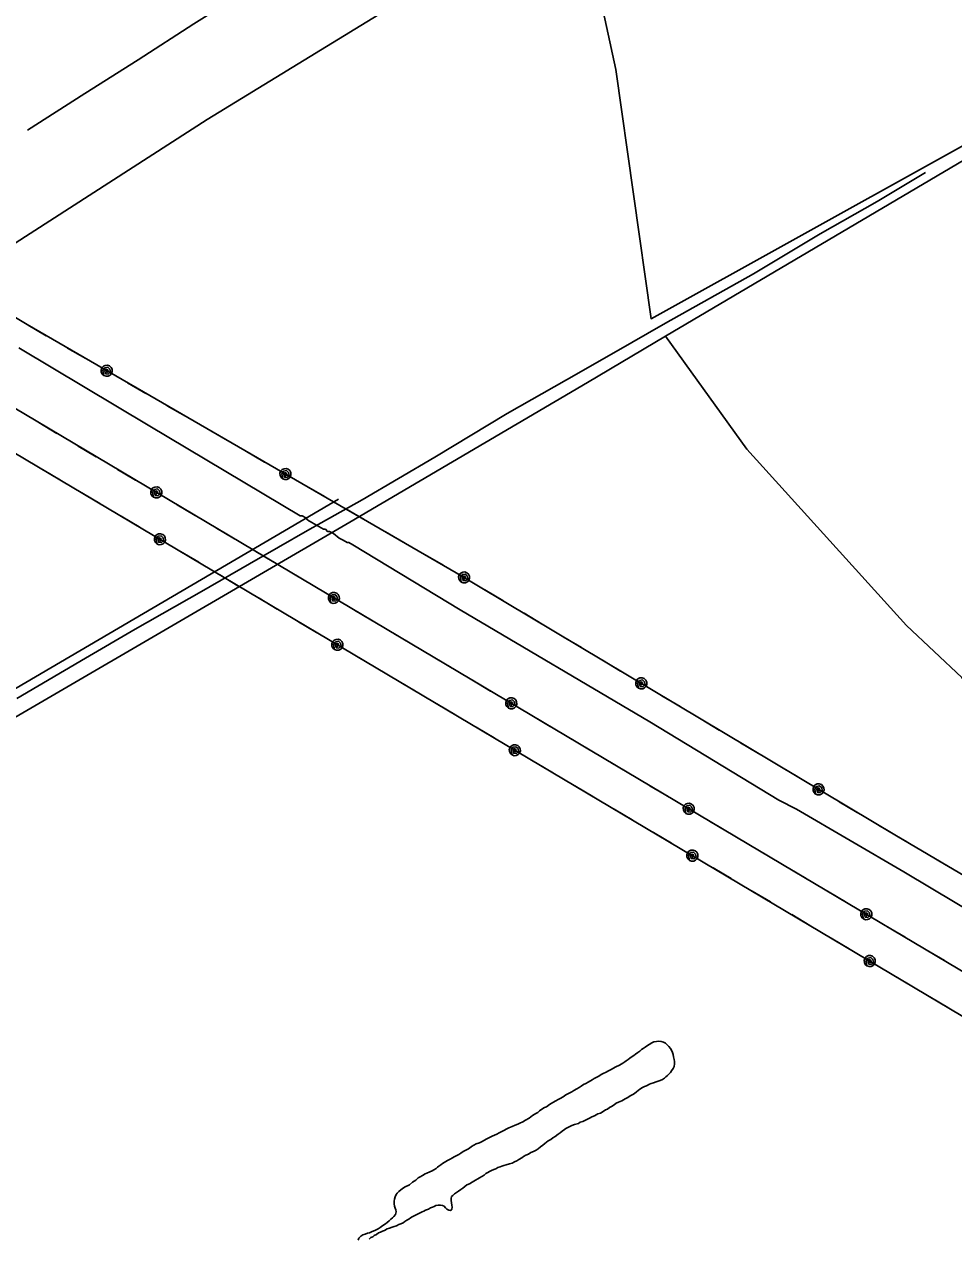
# Model space of a CAD drawing. Extents: x 3329332 to 3367211, y 631066 to 656469.
# Drawn here: x 3359791 to 3361295, y 644377 to 646342 of the extents above; entities that cross this region are included whole.
import ezdxf

# ---------------------------------------------------------------- set-up
doc = ezdxf.new("R2010")
doc.units = 0
for name, color, linetype in [('V-DTCH-CNTR', 7, 'Continuous'), ('V-TOPO-SHOR', 7, 'Continuous'), ('V-UTIL-LINE', 7, 'Continuous')]:
    doc.layers.add(name, color=color, linetype=linetype)

msp = doc.modelspace()

# ---------------------------------------------------------------- linework, layer by layer
at = {"layer": 'V-DTCH-CNTR'}
msp.add_lwpolyline([(3359779.2, 645251.4), (3359890.3, 645316.3), (3359970.6, 645363.5), (3360077.7, 645424.5), (3360155.5, 645469.2), (3360249.5, 645523.3), (3360337.7, 645572.8), (3360455.1, 645641.5), (3360572.4, 645712.4), (3360668.3, 645767.1), (3360744.9, 645810.5), (3360828.4, 645858.3), (3360970.7, 645938.3), (3361079, 646003.2), (3361171.2, 646055.2), (3361249.4, 646102.1)], dxfattribs=at)
at = {"layer": 'V-TOPO-SHOR'}
msp.add_line((3359296.7, 644985.8), (3360299.2, 645574), dxfattribs=at)
for points in [[(3359796, 646171), (3359888.9, 646230.1), (3359975.4, 646284.7), (3360065.6, 646342.8), (3360135.8, 646387.3), (3360210.7, 646436.7), (3360250.4, 646462.1), (3360304.2, 646496.6), (3360363.8, 646534.9), (3360414, 646567.6), (3360459.1, 646596.5), (3360510, 646629.9), (3360582, 646676.2), (3360656.5, 646720.6), (3360697.6, 646744.8)], [(3361517.2, 646261), (3360805.1, 645865.7), (3360748.1, 646268.9), (3360705.5, 646465.8), (3360682, 646507.9), (3360639.7, 646526.6), (3360620.9, 646554.7), (3360611.5, 646573.5), (3360597.4, 646611), (3360587.9, 646634.4), (3360583.2, 646639.1), (3360569.1, 646648.4)], [(3360639.7, 646526.6), (3360087, 646187.9), (3359553, 645844.6), (3358789.5, 645355.4), (3358480.3, 645157.8), (3357581, 644598), (3357468.9, 644713.7)], [(3361945.5, 645469.2), (3361345.8, 645121), (3361341, 645172.6), (3361341, 645205.4), (3361340.9, 645233.6), (3361308, 645285.1), (3361218.7, 645369.3), (3360960.3, 645654.9), (3360828.6, 645837.6), (3361498.5, 646232.8), (3361573.7, 646167.3), (3361667.6, 646092.4), (3361738.1, 645984.7), (3361808.7, 645886.3), (3361832.2, 645830.1), (3361907.7, 645595.8), (3361912.5, 645562.9), (3361884.4, 645539.4), (3361790.7, 645487.7), (3361757.9, 645464.2)], [(3359235.9, 644906), (3360318, 645536.5), (3360702.1, 645762.3), (3360828.6, 645837.6)], [(3360414.3, 644464.7), (3360419.1, 644468.6), (3360424.5, 644472.1), (3360428.2, 644475.6), (3360431.8, 644477.7), (3360435.5, 644479.7), (3360439.5, 644482.2), (3360442.4, 644483.6), (3360447.1, 644485.6), (3360451, 644487), (3360453.6, 644488.7), (3360457.2, 644490.8), (3360459.4, 644492.9), (3360462, 644494.6), (3360464.9, 644497.1), (3360467.8, 644498.8), (3360470.3, 644500.6), (3360473.2, 644502.3), (3360475.8, 644504.1), (3360480.1, 644506.1), (3360483.8, 644508.2), (3360486.7, 644509.6), (3360489.9, 644511.3), (3360493.9, 644513.4), (3360497.6, 644515.8), (3360501.2, 644518.3), (3360505.6, 644520.7), (3360508.5, 644522.4), (3360511.4, 644524.1), (3360514.7, 644526.6), (3360518.6, 644528.7), (3360522.3, 644530.7), (3360527.3, 644532.4), (3360532.1, 644534.9), (3360538.2, 644538.3), (3360542.6, 644540.7), (3360548, 644543.1), (3360552, 644544.9), (3360555.6, 644546.6), (3360559.6, 644548.7), (3360562.5, 644550), (3360567.2, 644552.4), (3360571.9, 644554.9), (3360575.2, 644556.6), (3360580.3, 644559), (3360585.3, 644561.1), (3360589.7, 644562.8), (3360592.9, 644564.1), (3360597.7, 644566.2), (3360602, 644569), (3360607.8, 644572.4), (3360613.3, 644576.6), (3360615.8, 644578.4), (3360618.8, 644580.1), (3360621.7, 644581.8), (3360624.6, 644584.3), (3360628.6, 644586.7), (3360632.6, 644589.5), (3360635.8, 644590.9), (3360640.6, 644594.4), (3360646, 644597.9), (3360651.1, 644600.6), (3360655.1, 644602.7), (3360658, 644604.4), (3360662.7, 644606.9), (3360667.5, 644610), (3360672.5, 644612.8), (3360677.2, 644615.2), (3360680.2, 644616.9), (3360685.2, 644620), (3360688.9, 644622.1), (3360692.1, 644624.2), (3360696.1, 644626.6), (3360699.8, 644628.7), (3360703.4, 644630.4), (3360709.9, 644634.6), (3360712.9, 644636.4), (3360717.6, 644638.8), (3360720.5, 644640.5), (3360724.5, 644642.9), (3360728.8, 644645), (3360731.7, 644646.4), (3360736.1, 644649.2), (3360740.4, 644651.2), (3360743.3, 644652.6), (3360748.1, 644655.4), (3360753.9, 644658.1), (3360759.3, 644661.3), (3360762.6, 644663.3), (3360765.1, 644665.1), (3360768, 644667.2), (3360770.6, 644669.3), (3360774.6, 644672.1), (3360777.1, 644673.8), (3360779.7, 644675.9), (3360783.7, 644678.7), (3360787, 644680.8), (3360789.9, 644683.2), (3360792.4, 644685), (3360795.4, 644687.1), (3360799.4, 644689.9)], [(3360799.4, 644689.9), (3360802.3, 644691.6), (3360806.3, 644694), (3360809.9, 644695.8), (3360813.9, 644696.4), (3360817.4, 644696.7), (3360821.4, 644696.6), (3360825.3, 644695.5), (3360828.5, 644693.6), (3360831.3, 644691), (3360834.1, 644688.5), (3360836.6, 644685.2), (3360838.3, 644682.3), (3360840.1, 644678.6), (3360840.7, 644675.4), (3360841.7, 644671.4), (3360842.7, 644667.5), (3360843, 644663.9), (3360842.9, 644660.3), (3360842.5, 644656), (3360841, 644652.8), (3360838.4, 644649.2), (3360836.5, 644646.4), (3360834.3, 644643.9), (3360831.8, 644641.5), (3360829.2, 644639), (3360827, 644636.9), (3360823.4, 644634.8), (3360819.8, 644633.5), (3360816.5, 644632.1), (3360813.2, 644631.1), (3360809.3, 644629.7), (3360805.3, 644628.4), (3360802.4, 644627.4), (3360797.7, 644624.9), (3360794.4, 644623.6), (3360791.2, 644621.8), (3360787.2, 644619.4), (3360784.3, 644617.3), (3360781.7, 644615.2), (3360778.1, 644612.4), (3360775.5, 644610.7), (3360771.1, 644608.3), (3360767.5, 644605.8), (3360763.5, 644603.7), (3360757.7, 644600.6), (3360752.6, 644598.2), (3360748.7, 644596.5), (3360745.4, 644594.1), (3360741, 644591.3), (3360738.1, 644589.9), (3360734.5, 644587.1), (3360731.6, 644585.7), (3360726.1, 644582.2), (3360723.6, 644580.5), (3360719.2, 644579.2), (3360713.4, 644576), (3360709.4, 644574.3), (3360706.5, 644573), (3360702.2, 644570.5), (3360698.2, 644568.8), (3360694.9, 644567.1), (3360690.6, 644565.7), (3360687.7, 644564), (3360681.2, 644562), (3360676.9, 644560.3), (3360673.6, 644558.9), (3360670.3, 644557.5), (3360667.4, 644555.8), (3360664.9, 644554.1), (3360661.2, 644551.6), (3360658, 644548.8), (3360654.7, 644546.4), (3360649.9, 644542.9), (3360646.3, 644540.8), (3360643, 644538), (3360638.7, 644535.6), (3360633.2, 644531.4), (3360629.9, 644528.9), (3360626.3, 644526.1), (3360622.6, 644523), (3360619, 644520.5), (3360615, 644518.5), (3360610.6, 644516.8), (3360607, 644514.3), (3360602.7, 644512.6), (3360599, 644510.2), (3360595.8, 644508.4), (3360591, 644505.7), (3360587.8, 644503.6), (3360584.1, 644501.5), (3360580.2, 644499.8), (3360576.2, 644498.4), (3360570.8, 644497.1), (3360567.2, 644495.7), (3360563.9, 644494.7), (3360561, 644493.7), (3360557.4, 644492.3), (3360553.8, 644490.6), (3360550.5, 644489.3), (3360547.2, 644487.5)], [(3360547.2, 644487.5), (3360544, 644486.2), (3360541.1, 644484.4), (3360537.8, 644482.7), (3360535.3, 644480.2), (3360531.6, 644478.2), (3360527.6, 644476.1), (3360525.1, 644474.3), (3360521.1, 644471.9), (3360515.6, 644469.1), (3360511.3, 644466.4), (3360507.3, 644464.3), (3360504, 644461.8), (3360500.7, 644459.4), (3360497.1, 644457), (3360493.5, 644454.5), (3360490.5, 644452.1), (3360487.3, 644450), (3360484.3, 644447.5), (3360482.1, 644445.4), (3360481.7, 644442.2), (3360481.7, 644439), (3360482.3, 644435.4), (3360482.9, 644431.8), (3360483.2, 644428.5), (3360482.8, 644425.3), (3360481, 644422.8), (3360477.8, 644423.6), (3360474.9, 644425.1), (3360472.4, 644427.3), (3360470.3, 644429.9), (3360467.5, 644431), (3360464.3, 644431.8), (3360460.7, 644431.9), (3360457.1, 644430.9), (3360454.2, 644429.5), (3360451.3, 644428.5), (3360448.4, 644427.1), (3360444.8, 644425), (3360440.4, 644423.3), (3360437.5, 644421.9), (3360434.6, 644420.9), (3360431.7, 644419.2), (3360428.5, 644417.8), (3360425.2, 644416.1), (3360421.9, 644414.3), (3360418.7, 644412.6), (3360415.8, 644410.9), (3360413.2, 644409.1), (3360409.9, 644407.4), (3360406.7, 644405.3), (3360403.8, 644403.2), (3360400.1, 644401.5), (3360396.9, 644400.1), (3360393.3, 644398.4), (3360389.3, 644397.1), (3360386, 644396), (3360381.7, 644394.3), (3360378.1, 644393.3), (3360373.7, 644390.9), (3360370.5, 644389.5), (3360367.6, 644388.2), (3360364.3, 644386.8), (3360360.7, 644384.4), (3360357.4, 644382.6), (3360354.9, 644380.5), (3360352, 644379.1), (3360349, 644376.7)], [(3360391.3, 644445.1), (3360392.5, 644448.7), (3360394.3, 644451.1), (3360396.9, 644453.6), (3360400.2, 644456.4), (3360402.7, 644458.2), (3360406, 644460.6), (3360414.3, 644464.7)], [(3360331, 644374.9), (3360332.2, 644378.1), (3360335.5, 644381.3), (3360338.8, 644383.4), (3360342.4, 644384.7), (3360346.4, 644386.4), (3360349.6, 644387.1), (3360353.9, 644388.8), (3360358.3, 644390.9), (3360363.7, 644393.6), (3360367, 644395.3), (3360371.4, 644398.8), (3360375.4, 644401.6), (3360378.3, 644403.7), (3360381.2, 644406.5), (3360384.1, 644409), (3360386.7, 644411.1), (3360389.2, 644413.2), (3360391.8, 644416.7), (3360392.6, 644420.7), (3360392.3, 644423.9), (3360391, 644426.8), (3360390, 644430.1), (3360389.7, 644434), (3360389.4, 644438), (3360389.8, 644441.5), (3360391.3, 644445.1)]]:
    msp.add_lwpolyline(points, dxfattribs=at)
at = {"layer": 'V-UTIL-LINE'}
for points in [[(3361202.2, 645029), (3360490, 645454.7), (3359795.5, 645856.1), (3359099, 646275.2), (3358388.5, 646687.8), (3357644.3, 647136.2), (3356941.2, 647554.3), (3356255.3, 647960.9), (3355532.4, 648389.2), (3354786.7, 648838), (3354066.5, 649265.1), (3353349.9, 649694), (3352613, 650145.3)], [(3365013, 642610.2), (3360980.6, 645004.9), (3358916, 646231.5)], [(3358884.2, 646178), (3361458.5, 644648.6), (3365016.2, 642530.1)], [(3359826.6, 645838.1), (3359797.2, 645855.1)], [(3361723, 644666.6), (3361214.1, 644970.9), (3361040.2, 645072.4), (3361011.8, 645086.9), (3360803.1, 645213.7), (3360496.5, 645394.9), (3360322.7, 645499.9), (3360316.4, 645503.6), (3360313.2, 645503.6), (3360306.9, 645507.2), (3360300.5, 645510.8), (3360291.1, 645518.1), (3360284.8, 645521.7), (3360281.6, 645521.7), (3360278.4, 645525.3), (3360275.3, 645525.3), (3360256.3, 645536.2), (3360250, 645539.8), (3360246.8, 645543.4), (3360240.5, 645547), (3360237.4, 645547), (3359994, 645692), (3359782.2, 645818.8)], [(3359890.7, 645801.1), (3359861.2, 645818.1)], [(3359924.4, 645781.5), (3359924.7, 645778.7), (3359926.5, 645780.2), (3359926.2, 645782.9), (3359923.5, 645784.1), (3359921.6, 645781.2), (3359922.7, 645776.6), (3359927, 645776.2), (3359930.5, 645779.7), (3359929.5, 645784.1), (3359926.2, 645787.2), (3359921.4, 645786.4), (3359918.4, 645781.8), (3359919.9, 645773.7), (3359923.3, 645772.6), (3359926.8, 645772.8), (3359929.9, 645774.4), (3359932.2, 645777), (3359933.4, 645780.4), (3359933.1, 645783.9), (3359931.6, 645787), (3359928.9, 645789.3), (3359925.6, 645790.5), (3359922.1, 645790.2), (3359919, 645788.7), (3359916.6, 645786), (3359915.5, 645782.7), (3359915.7, 645779.2), (3359917.3, 645776.1), (3359919.9, 645773.7)], [(3359987.6, 645745), (3359958.2, 645762)], [(3360051.7, 645708), (3360022.3, 645725)], [(3359843.9, 645680.2), (3359814.7, 645697.6)], [(3360115.8, 645671), (3360086.3, 645688)], [(3359907.6, 645642.4), (3359878.3, 645659.8)], [(3360179.8, 645633.9), (3360150.4, 645650.9)], [(3359849.7, 645604.4), (3359820.4, 645621.8)], [(3359971.2, 645604.6), (3359941.9, 645622)], [(3360213.6, 645614.4), (3360213.8, 645611.5), (3360215.6, 645613), (3360215.3, 645615.8), (3360212.7, 645616.9), (3360210.8, 645614.1), (3360211.9, 645609.5), (3360216.2, 645609.1), (3360219.6, 645612.5), (3360218.7, 645617), (3360215.4, 645620), (3360210.6, 645619.2), (3360207.6, 645614.6), (3360209.1, 645606.6), (3360212.4, 645605.5), (3360215.9, 645605.7), (3360219.1, 645607.3), (3360221.4, 645609.9), (3360222.5, 645613.2), (3360222.3, 645616.7), (3360220.8, 645619.9), (3360218.1, 645622.2), (3360214.8, 645623.3), (3360211.3, 645623.1), (3360208.1, 645621.6), (3360205.8, 645618.9), (3360204.7, 645615.6), (3360204.9, 645612.1), (3360206.5, 645608.9), (3360209.1, 645606.6)], [(3360004.7, 645584.7), (3360004.9, 645581.8), (3360006.7, 645583.3), (3360006.5, 645586), (3360003.8, 645587.2), (3360001.9, 645584.4), (3360003, 645579.8), (3360007.2, 645579.3), (3360010.7, 645582.7), (3360009.8, 645587.2), (3360006.6, 645590.3), (3360001.8, 645589.5), (3359998.7, 645585), (3360000.1, 645576.9), (3360003.4, 645575.8), (3360007, 645575.9), (3360010.1, 645577.5), (3360012.5, 645580.1), (3360013.6, 645583.4), (3360013.5, 645586.9), (3360011.9, 645590), (3360009.3, 645592.4), (3360006, 645593.6), (3360002.5, 645593.4), (3359999.3, 645591.9), (3359997, 645589.3), (3359995.8, 645585.9), (3359996, 645582.4), (3359997.5, 645579.3), (3360000.1, 645576.9)], [(3360276.8, 645577.9), (3360247.4, 645594.9)], [(3359913.3, 645566.6), (3359884.1, 645584)], [(3360067.5, 645547.4), (3360038.2, 645564.8)], [(3360340.9, 645540.8), (3360311.4, 645557.9)], [(3359976.9, 645528.8), (3359947.7, 645546.2)], [(3360010.5, 645508.9), (3360010.7, 645506), (3360012.5, 645507.5), (3360012.2, 645510.2), (3360009.5, 645511.4), (3360007.7, 645508.6), (3360008.7, 645504), (3360013, 645503.6), (3360016.5, 645506.9), (3360015.6, 645511.4), (3360012.3, 645514.5), (3360007.5, 645513.8), (3360004.4, 645509.2), (3360005.9, 645501.2), (3360009.2, 645500), (3360012.7, 645500.2), (3360015.8, 645501.7), (3360018.2, 645504.3), (3360019.4, 645507.6), (3360019.2, 645511.1), (3360017.7, 645514.3), (3360015.1, 645516.6), (3360011.7, 645517.8), (3360008.2, 645517.6), (3360005.1, 645516.1), (3360002.7, 645513.5), (3360001.6, 645510.2), (3360001.7, 645506.7), (3360003.2, 645503.5), (3360005.9, 645501.2)], [(3360131.1, 645509.6), (3360101.9, 645527)], [(3360404.9, 645503.8), (3360375.5, 645520.8)], [(3360073.2, 645471.6), (3360044, 645489)], [(3360194.7, 645471.8), (3360165.5, 645489.2)], [(3360469, 645466.8), (3360439.6, 645483.8)], [(3360502.7, 645447.1), (3360502.9, 645444.2), (3360504.7, 645445.7), (3360504.4, 645448.4), (3360501.8, 645449.6), (3360499.9, 645446.8), (3360500.9, 645442.2), (3360505.2, 645441.8), (3360508.7, 645445.1), (3360507.8, 645449.6), (3360504.5, 645452.7), (3360499.8, 645452), (3360496.7, 645447.4), (3360498.1, 645439.4), (3360501.4, 645438.2), (3360504.9, 645438.4), (3360508, 645439.9), (3360510.4, 645442.5), (3360511.6, 645445.8), (3360511.4, 645449.3), (3360509.9, 645452.5), (3360507.3, 645454.8), (3360504, 645456), (3360500.5, 645455.8), (3360497.3, 645454.3), (3360494.9, 645451.7), (3360493.8, 645448.4), (3360493.9, 645444.9), (3360495.5, 645441.7), (3360498.1, 645439.4)], [(3360136.8, 645433.8), (3360107.6, 645451.2)], [(3360258.3, 645434), (3360229.1, 645451.4)], [(3360291.9, 645414.1), (3360292.1, 645411.2), (3360293.9, 645412.7), (3360293.6, 645415.4), (3360291, 645416.6), (3360289.1, 645413.8), (3360290.1, 645409.2), (3360294.4, 645408.7), (3360297.9, 645412.1), (3360297, 645416.6), (3360293.7, 645419.7), (3360289, 645418.9), (3360285.9, 645414.4), (3360287.3, 645406.3), (3360290.6, 645405.2), (3360294.1, 645405.3), (3360297.3, 645406.9), (3360299.6, 645409.5), (3360300.8, 645412.8), (3360300.6, 645416.3), (3360299.1, 645419.5), (3360296.5, 645421.8), (3360293.2, 645423), (3360289.7, 645422.8), (3360286.5, 645421.3), (3360284.1, 645418.7), (3360283, 645415.3), (3360283.2, 645411.8), (3360284.7, 645408.7), (3360287.3, 645406.3)], [(3360565.3, 645409.6), (3360536.1, 645427.1)], [(3360200.4, 645396), (3360171.2, 645413.4)], [(3360354.6, 645376.8), (3360325.4, 645394.2)], [(3360628.9, 645371.7), (3360599.7, 645389.1)], [(3360264.1, 645358.2), (3360234.8, 645375.6)], [(3360297.6, 645338.3), (3360297.8, 645335.4), (3360299.6, 645336.9), (3360299.4, 645339.6), (3360296.7, 645340.8), (3360294.8, 645338), (3360295.9, 645333.4), (3360300.1, 645333), (3360303.6, 645336.4), (3360302.7, 645340.8), (3360299.4, 645343.9), (3360294.7, 645343.2), (3360291.6, 645338.6), (3360293, 645330.6), (3360296.3, 645329.4), (3360299.8, 645329.6), (3360303, 645331.1), (3360305.3, 645333.7), (3360306.5, 645337), (3360306.3, 645340.5), (3360304.8, 645343.7), (3360302.2, 645346), (3360298.9, 645347.2), (3360295.4, 645347), (3360292.2, 645345.5), (3360289.9, 645342.9), (3360288.7, 645339.6), (3360288.9, 645336.1), (3360290.4, 645332.9), (3360293, 645330.6)], [(3360418.2, 645339), (3360389, 645356.4)], [(3360692.4, 645333.7), (3360663.2, 645351.2)], [(3360360.4, 645301), (3360331.1, 645318.4)], [(3360481.8, 645301.2), (3360452.6, 645318.6)], [(3360755.9, 645295.7), (3360726.7, 645313.2)], [(3360424, 645263.2), (3360394.7, 645280.6)], [(3360545.5, 645263.4), (3360516.2, 645280.8)], [(3360789.4, 645275.7), (3360789.6, 645272.9), (3360791.4, 645274.3), (3360791.1, 645277.1), (3360788.5, 645278.3), (3360786.6, 645275.4), (3360787.6, 645270.9), (3360791.8, 645270.4), (3360795.4, 645273.8), (3360794.5, 645278.3), (3360791.2, 645281.3), (3360786.5, 645280.6), (3360783.4, 645276), (3360784.7, 645268), (3360788.1, 645266.8), (3360791.6, 645267), (3360794.7, 645268.5), (3360797.1, 645271.1), (3360798.3, 645274.4), (3360798.1, 645277.9), (3360796.6, 645281.1), (3360794, 645283.5), (3360790.7, 645284.6), (3360787.2, 645284.5), (3360784, 645283), (3360781.6, 645280.4), (3360780.5, 645277), (3360780.6, 645273.5), (3360782.1, 645270.4), (3360784.7, 645268)], [(3360487.6, 645225.4), (3360458.4, 645242.8)], [(3360579, 645243.5), (3360579.2, 645240.6), (3360581, 645242.1), (3360580.8, 645244.8), (3360578.1, 645246), (3360576.2, 645243.2), (3360577.3, 645238.6), (3360581.5, 645238.1), (3360585, 645241.5), (3360584.1, 645246), (3360580.9, 645249.1), (3360576.1, 645248.3), (3360573, 645243.8), (3360574.4, 645235.7), (3360577.7, 645234.6), (3360581.2, 645234.7), (3360584.4, 645236.3), (3360586.8, 645238.9), (3360587.9, 645242.2), (3360587.7, 645245.7), (3360586.2, 645248.9), (3360583.6, 645251.2), (3360580.3, 645252.4), (3360576.8, 645252.2), (3360573.6, 645250.7), (3360571.3, 645248.1), (3360570.1, 645244.8), (3360570.3, 645241.2), (3360571.8, 645238.1), (3360574.4, 645235.7)], [(3360852, 645238.3), (3360822.8, 645255.7)], [(3360641.8, 645206.2), (3360612.5, 645223.6)], [(3360551.2, 645187.6), (3360522, 645205)], [(3360915.5, 645200.3), (3360886.4, 645217.8)], [(3360705.4, 645168.4), (3360676.1, 645185.8)], [(3360584.8, 645167.7), (3360585, 645164.8), (3360586.8, 645166.3), (3360586.5, 645169), (3360583.8, 645170.2), (3360582, 645167.4), (3360583, 645162.8), (3360587.3, 645162.4), (3360590.8, 645165.8), (3360589.9, 645170.2), (3360586.6, 645173.3), (3360581.8, 645172.6), (3360578.7, 645168), (3360580.2, 645160), (3360583.5, 645158.8), (3360587, 645159), (3360590.1, 645160.5), (3360592.5, 645163.1), (3360593.7, 645166.4), (3360593.5, 645169.9), (3360592, 645173.1), (3360589.4, 645175.5), (3360586, 645176.6), (3360582.5, 645176.4), (3360579.4, 645174.9), (3360577, 645172.3), (3360575.8, 645169), (3360576, 645165.5), (3360577.5, 645162.3), (3360580.2, 645160)], [(3360979.1, 645162.4), (3360949.9, 645179.8)], [(3360647.5, 645130.4), (3360618.3, 645147.8)], [(3360769, 645130.6), (3360739.8, 645148)], [(3361042.6, 645124.4), (3361013.4, 645141.8)], [(3360711.1, 645092.6), (3360681.9, 645110)], [(3360832.6, 645092.8), (3360803.4, 645110.2)], [(3361076.1, 645104.4), (3361076.2, 645101.5), (3361078.1, 645103), (3361077.8, 645105.7), (3361075.1, 645106.9), (3361073.3, 645104.1), (3361074.3, 645099.5), (3361078.5, 645099), (3361082.1, 645102.4), (3361081.2, 645106.9), (3361077.9, 645110), (3361073.1, 645109.2), (3361070, 645104.7), (3361071.4, 645096.7), (3361074.7, 645095.5), (3361078.3, 645095.6), (3361081.4, 645097.2), (3361083.8, 645099.8), (3361085, 645103.1), (3361084.8, 645106.6), (3361083.3, 645109.7), (3361080.7, 645112.1), (3361077.4, 645113.3), (3361073.9, 645113.1), (3361070.7, 645111.6), (3361068.3, 645109), (3361067.2, 645105.7), (3361067.3, 645102.2), (3361068.8, 645099), (3361071.4, 645096.7)], [(3361138.7, 645066.9), (3361109.5, 645084.4)], [(3360774.7, 645054.9), (3360745.5, 645072.2)], [(3360866.2, 645072.9), (3360866.4, 645070), (3360868.2, 645071.5), (3360867.9, 645074.2), (3360865.2, 645075.4), (3360863.4, 645072.6), (3360864.4, 645068), (3360868.7, 645067.5), (3360872.2, 645070.9), (3360871.3, 645075.4), (3360868, 645078.5), (3360863.2, 645077.7), (3360860.2, 645073.2), (3360861.6, 645065.1), (3360864.9, 645064), (3360868.4, 645064.1), (3360871.6, 645065.7), (3360873.9, 645068.3), (3360875.1, 645071.6), (3360874.9, 645075.1), (3360873.4, 645078.3), (3360870.8, 645080.6), (3360867.5, 645081.8), (3360863.9, 645081.6), (3360860.8, 645080.1), (3360858.4, 645077.5), (3360857.3, 645074.2), (3360857.4, 645070.7), (3360859, 645067.5), (3360861.6, 645065.1)], [(3360928.9, 645035.6), (3360899.7, 645053)], [(3361202.2, 645029), (3361173.1, 645046.4)], [(3360838.4, 645017.1), (3360809.1, 645034.4)], [(3365015.6, 642764.1), (3363995.3, 643377.3), (3362663.2, 644168.2), (3361202.2, 645029)], [(3361218.9, 645019.2), (3361202.2, 645029)], [(3360871.9, 644997.1), (3360872.1, 644994.3), (3360873.9, 644995.7), (3360873.7, 644998.5), (3360871, 644999.7), (3360869.1, 644996.8), (3360870.2, 644992.3), (3360874.4, 644991.8), (3360877.9, 644995.2), (3360877, 644999.7), (3360873.7, 645002.7), (3360869, 645002), (3360865.9, 644997.4), (3360867.3, 644989.4), (3360870.6, 644988.2), (3360874.1, 644988.4), (3360877.3, 644989.9), (3360879.6, 644992.5), (3360880.8, 644995.8), (3360880.6, 644999.3), (3360879.1, 645002.5), (3360876.5, 645004.9), (3360873.2, 645006), (3360869.7, 645005.8), (3360866.5, 645004.3), (3360864.2, 645001.7), (3360863, 644998.4), (3360863.2, 644994.9), (3360864.7, 644991.7), (3360867.3, 644989.4)], [(3360992.5, 644997.8), (3360980.6, 645004.9), (3360963.3, 645015.2)], [(3361282.6, 644981.6), (3361253.3, 644998.9)], [(3360934.6, 644959.9), (3360905.4, 644977.2)], [(3361056.1, 644960), (3361026.9, 644977.4)], [(3360998.3, 644922.1), (3360969, 644939.4)], [(3361119.8, 644922.2), (3361090.5, 644939.6)], [(3361153.3, 644902.3), (3361153.5, 644899.4), (3361155.3, 644900.9), (3361155.1, 644903.6), (3361152.4, 644904.8), (3361150.5, 644902), (3361151.6, 644897.4), (3361155.8, 644897), (3361159.3, 644900.4), (3361158.4, 644904.8), (3361155.2, 644907.9), (3361150.4, 644907.2), (3361147.3, 644902.6), (3361148.7, 644894.6), (3361152, 644893.4), (3361155.6, 644893.6), (3361158.7, 644895.1), (3361161.1, 644897.7), (3361162.2, 644901), (3361162.1, 644904.5), (3361160.5, 644907.7), (3361157.9, 644910), (3361154.6, 644911.2), (3361151.1, 644911), (3361147.9, 644909.5), (3361145.6, 644906.9), (3361144.4, 644903.6), (3361144.6, 644900.1), (3361146.1, 644896.9), (3361148.7, 644894.6)], [(3361061.9, 644884.3), (3361032.7, 644901.6)], [(3361216.1, 644865.1), (3361186.8, 644882.4)], [(3361125.5, 644846.5), (3361096.3, 644863.8)], [(3361159.1, 644826.5), (3361159.3, 644823.7), (3361161.1, 644825.1), (3361160.8, 644827.9), (3361158.1, 644829.1), (3361156.3, 644826.2), (3361157.3, 644821.7), (3361161.6, 644821.2), (3361165.1, 644824.6), (3361164.1, 644829.1), (3361160.9, 644832.1), (3361156.1, 644831.4), (3361153, 644826.8), (3361154.5, 644818.8), (3361157.8, 644817.6), (3361161.3, 644817.8), (3361164.4, 644819.3), (3361166.8, 644821.9), (3361168, 644825.2), (3361167.8, 644828.8), (3361166.3, 644831.9), (3361163.6, 644834.3), (3361160.3, 644835.4), (3361156.8, 644835.3), (3361153.7, 644833.7), (3361151.3, 644831.1), (3361150.1, 644827.8), (3361150.3, 644824.3), (3361151.8, 644821.1), (3361154.5, 644818.8)], [(3361279.7, 644827.3), (3361250.5, 644844.6)], [(3361221.8, 644789.3), (3361192.6, 644806.6)], [(3361285.4, 644751.5), (3361256.2, 644768.8)]]:
    msp.add_lwpolyline(points, dxfattribs=at)

doc.saveas('drawing.dxf')
